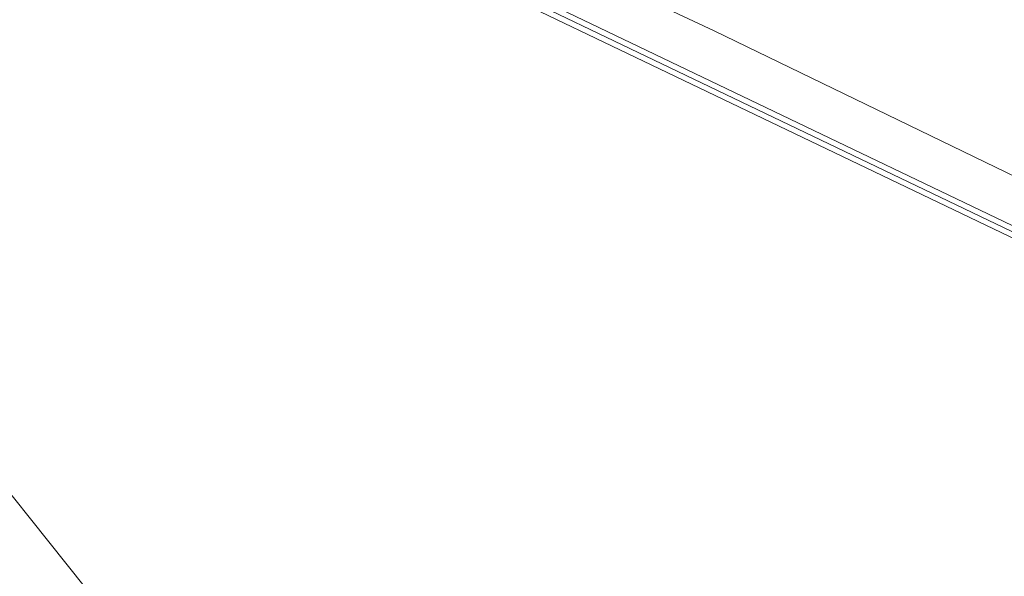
# Model space of a CAD drawing. Extents: x 152558 to 154479, y 462974 to 463683.
# Tile 494 of 638: x 154272 to 154295, y 463243 to 463255. Entities that reach past the tile are written whole.
import ezdxf
from ezdxf.lldxf.tags import DXFTag

# ---------------------------------------------------------------- set-up
doc = ezdxf.new("R2010")
doc.units = 0
doc.header["$LTSCALE"] = 0.2
for name, color, linetype, lineweight in [('B-RO-KL-ET_LS_230 V_GEMEENTE AMERSFOORT-G', 190, 'KL-LS-N', 18), ('B-RO-KL-WARMTENET_VAANSTER BV-G', 80, 'KL-WARMTENET-N', 18), ('B-RO-KL-WATER_110_VITENS-G', 170, 'KL-WATER-N', 18)]:
    doc.layers.add(name, color=color, linetype=linetype, lineweight=lineweight)
tags = doc.linetypes.add('KL-LS-N', pattern='A,4,-1,[103,NLCS.SHX,S=0.75,R=0,X=0,Y=0],-1,4,-1,["L",Standard,S=1,R=0,X=0,Y=-0.5],-2', length=13).pattern_tags.tags
tags[18] = DXFTag(74, 10)
tags = doc.linetypes.add('KL-WARMTENET-N', pattern='A,7,-1.5,["WN",Standard,S=1,R=0,X=-0.3,Y=-0.5],-3', length=11.5).pattern_tags.tags
tags[6] = DXFTag(74, 10)
doc.linetypes.add('KL-WATER-N', pattern='A,7,-0.5,[168,NLCS.SHX,S=0.75,R=0,X=0.75,Y=0],-2', length=9.5)

msp = doc.modelspace()

# ---------------------------------------------------------------- linework, layer by layer
at = {"layer": 'B-RO-KL-ET_LS_230 V_GEMEENTE AMERSFOORT-G', "flags": 128}
msp.add_lwpolyline([(154275.055, 463240.795), (154269.671, 463247.55), (154264.888, 463253.534), (154261.405, 463256.617), (154259.284, 463258.348), (154255.241, 463263.347), (154250.677, 463269.722), (154250.357, 463270.242), (154250.237, 463270.662), (154250.177, 463270.928), (154249.836, 463271.223), (154249.656, 463271.378), (154248.716, 463271.478), (154263.727, 463278.308), (154294.79, 463291.073)], dxfattribs=at)
at = {"layer": 'B-RO-KL-WARMTENET_VAANSTER BV-G', "flags": 128}
for points in [[(154272.263, 463261.465), (154352.046, 463223.225)], [(154272.318, 463261.578), (154352.104, 463223.339)], [(154272.208, 463261.349), (154351.989, 463223.111)]]:
    msp.add_lwpolyline(points, dxfattribs=at)
at = {"layer": 'B-RO-KL-WATER_110_VITENS-G', "flags": 128}
msp.add_lwpolyline([(154336.54, 463231.984), (154326.787, 463236.553), (154301.166, 463248.871), (154288.253, 463255.131), (154273.147, 463262.202), (154261.151, 463267.64), (154261.145, 463267.643), (154257.921, 463275.237)], dxfattribs=at)

doc.saveas('drawing.dxf')
